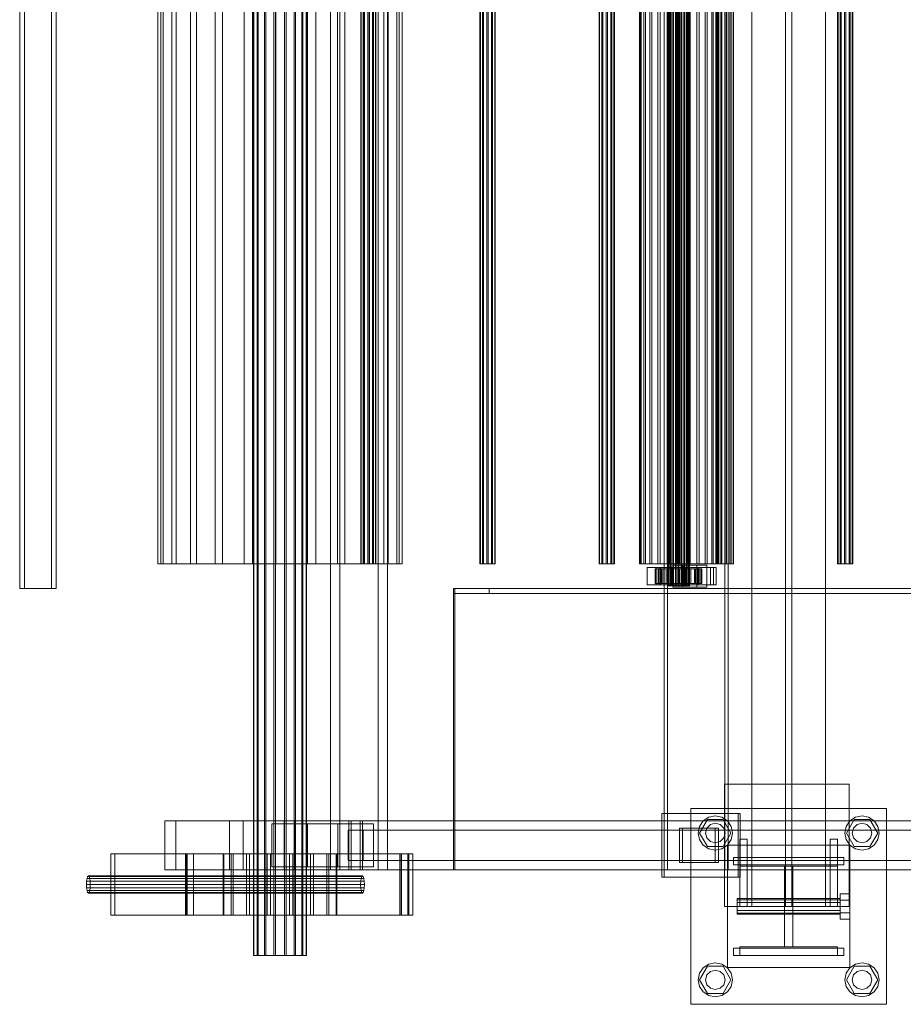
# Model space of a CAD drawing. Header units: millimetres. Extents: x -1970 to 61924, y -58230 to 6847.
# Tile 720 of 925: x 28850 to 29572, y -19610 to -18805. Entities that reach past the tile are written whole.
import ezdxf

# ---------------------------------------------------------------- set-up
doc = ezdxf.new("R2010")
doc.units = ezdxf.units.MM
doc.layers.add('superior_C03', color=7, linetype='Continuous', lineweight=0)

msp = doc.modelspace()

# ---------------------------------------------------------------- linework, layer by layer
at = {"layer": 'superior_C03'}
for p, q in [((29040.85, -16430), (29040.85, -19570)), ((29041.109, -16430), (29041.109, -19570)), ((29043.894, -16430), (29043.894, -19570)), ((29044.632, -16430), (29044.632, -19570)), ((29049.778, -16430), (29049.778, -19570)), ((29050.882, -16430), (29050.882, -19570)), ((29057.606, -16430), (29057.606, -19570)), ((29058.908, -16430), (29058.908, -19570)), ((29066.186, -16430), (29066.186, -19570)), ((29067.488, -16430), (29067.488, -19570)), ((29074.212, -16430), (29074.212, -19570)), ((29075.316, -16430), (29075.316, -19570)), ((29080.462, -16430), (29080.462, -19570)), ((29081.2, -16430), (29081.2, -19570)), ((29083.985, -19570), (29083.985, -16430)), ((29084.244, -16430), (29084.244, -19570)), ((29448.368, -16470), (29448.368, -19530)), ((29475.868, -16470), (29475.868, -19530)), ((29480.868, -19530), (29480.868, -16470)), ((29508.368, -19530), (29508.368, -16470)), ((29103.693, -16500), (29103.693, -19500)), ((29111.554, -19500), (29111.554, -16500)), ((29142.672, -19500), (29142.672, -16500)), ((29150.532, -16500), (29150.532, -19500)), ((29376.61, -16500), (29376.61, -19500)), ((29379.305, -19500), (29379.305, -16500)), ((29426.112, -19500), (29426.112, -16500)), ((29428.807, -16500), (29428.807, -19500)), ((28849.736, -19270), (28849.736, -16730)), ((28853.634, -16730), (28853.634, -19270)), ((28875.787, -16730), (28875.787, -19270)), ((28879.685, -19270), (28879.685, -16730)), ((29379.341, -19268), (29379.341, -16732)), ((29379.565, -19268), (29379.565, -16732)), ((29379.73, -19268), (29379.73, -16732)), ((29380.387, -19268), (29380.387, -16732)), ((29380.705, -19268), (29380.705, -16732)), ((29381.751, -19268), (29381.751, -16732)), ((29382.2, -19268), (29382.2, -16732)), ((29383.563, -19268), (29383.563, -16732)), ((29384.113, -19268), (29384.113, -16732)), ((29385.701, -19268), (29385.701, -16732)), ((29386.314, -19268), (29386.314, -16732)), ((29388.018, -19268), (29388.018, -16732)), ((29388.653, -19268), (29388.653, -16732)), ((29390.357, -19268), (29390.357, -16732)), ((29390.97, -19268), (29390.97, -16732)), ((29392.558, -19268), (29392.558, -16732)), ((29393.108, -19268), (29393.108, -16732)), ((29394.471, -19268), (29394.471, -16732)), ((29394.92, -19268), (29394.92, -16732)), ((29395.966, -19268), (29395.966, -16732)), ((29396.284, -19268), (29396.284, -16732)), ((29396.941, -19268), (29396.941, -16732)), ((29397.106, -16732), (29397.106, -19268)), ((29397.33, -19268), (29397.33, -16732)), ((28962.609, -16750), (28962.609, -19250)), ((28965.101, -16750), (28965.101, -19250)), ((28966.928, -16750), (28966.928, -19250)), ((28974.234, -16750), (28974.234, -19250)), ((28977.763, -16750), (28977.763, -19250)), ((28989.385, -16750), (28989.385, -19250)), ((28994.375, -16750), (28994.375, -19250)), ((29009.522, -16750), (29009.522, -19250)), ((29015.634, -16750), (29015.634, -19250)), ((29033.273, -16750), (29033.273, -19250)), ((29040.089, -16750), (29040.089, -19250)), ((29059.019, -16750), (29059.019, -19250)), ((29066.075, -16750), (29066.075, -19250)), ((29085.005, -16750), (29085.005, -19250)), ((29091.821, -16750), (29091.821, -19250)), ((29109.46, -16750), (29109.46, -19250)), ((29115.572, -16750), (29115.572, -19250)), ((29128.574, -16750), (29128.574, -19250)), ((29128.917, -16750), (29128.917, -19250)), ((29130.594, -16750), (29130.594, -19250)), ((29130.719, -16750), (29130.719, -19250)), ((29131.493, -16750), (29131.493, -19250)), ((29134.206, -16750), (29134.206, -19250)), ((29135.317, -16750), (29135.317, -19250)), ((29135.709, -16750), (29135.709, -19250)), ((29138.03, -16750), (29138.03, -19250)), ((29138.929, -16750), (29138.929, -19250)), ((29140.606, -16750), (29140.606, -19250)), ((29140.949, -19250), (29140.949, -16750)), ((29147.331, -16750), (29147.331, -19250)), ((29150.86, -16750), (29150.86, -19250)), ((29158.166, -16750), (29158.166, -19250)), ((29159.993, -19250), (29159.993, -16750)), ((29162.485, -16750), (29162.485, -19250)), ((29226.019, -16750), (29226.019, -19250)), ((29226.363, -16750), (29226.363, -19250)), ((29228.039, -16750), (29228.039, -19250)), ((29228.939, -16750), (29228.939, -19250)), ((29231.651, -16750), (29231.651, -19250)), ((29232.763, -16750), (29232.763, -19250)), ((29235.476, -16750), (29235.476, -19250)), ((29236.375, -16750), (29236.375, -19250)), ((29238.051, -16750), (29238.051, -19250)), ((29238.395, -19250), (29238.395, -16750)), ((29323.465, -16750), (29323.465, -19250)), ((29323.809, -16750), (29323.809, -19250)), ((29325.485, -16750), (29325.485, -19250)), ((29326.384, -16750), (29326.384, -19250)), ((29329.097, -16750), (29329.097, -19250)), ((29330.209, -16750), (29330.209, -19250)), ((29332.921, -16750), (29332.921, -19250)), ((29333.821, -16750), (29333.821, -19250)), ((29335.497, -16750), (29335.497, -19250)), ((29335.841, -19250), (29335.841, -16750)), ((29356.356, -19250), (29356.356, -16750)), ((29357.153, -19250), (29357.153, -16750)), ((29357.737, -19250), (29357.737, -16750)), ((29360.076, -19250), (29360.076, -16750)), ((29361.205, -19250), (29361.205, -16750)), ((29364.924, -19250), (29364.924, -16750)), ((29366.521, -19250), (29366.521, -16750)), ((29371.368, -19250), (29371.368, -16750)), ((29373.323, -19250), (29373.323, -16750)), ((29378.968, -19250), (29378.968, -16750)), ((29381.149, -19250), (29381.149, -16750)), ((29387.207, -19250), (29387.207, -16750)), ((29389.465, -19250), (29389.465, -16750)), ((29395.522, -19250), (29395.522, -16750)), ((29397.703, -19250), (29397.703, -16750)), ((29403.348, -19250), (29403.348, -16750)), ((29405.303, -19250), (29405.303, -16750)), ((29410.151, -19250), (29410.151, -16750)), ((29411.747, -19250), (29411.747, -16750)), ((29415.467, -19250), (29415.467, -16750)), ((29416.596, -19250), (29416.596, -16750)), ((29418.934, -19250), (29418.934, -16750)), ((29419.518, -16750), (29419.518, -19250)), ((29420.316, -19250), (29420.316, -16750)), ((29420.911, -16750), (29420.911, -19250)), ((29421.254, -16750), (29421.254, -19250)), ((29422.931, -16750), (29422.931, -19250)), ((29423.83, -16750), (29423.83, -19250)), ((29426.543, -16750), (29426.543, -19250)), ((29427.654, -16750), (29427.654, -19250)), ((29430.367, -16750), (29430.367, -19250)), ((29431.266, -16750), (29431.266, -19250)), ((29432.943, -16750), (29432.943, -19250)), ((29433.286, -19250), (29433.286, -16750)), ((29518.356, -16750), (29518.356, -19250)), ((29518.7, -16750), (29518.7, -19250)), ((29520.376, -16750), (29520.376, -19250)), ((29521.276, -16750), (29521.276, -19250)), ((29523.988, -16750), (29523.988, -19250)), ((29525.1, -16750), (29525.1, -19250)), ((29527.813, -16750), (29527.813, -19250)), ((29528.712, -16750), (29528.712, -19250)), ((29530.388, -16750), (29530.388, -19250)), ((29530.732, -19250), (29530.732, -16750)), ((28966.928, -19250), (28962.609, -19250)), ((28962.609, -19250), (28965.101, -19250)), ((28965.101, -19250), (28974.234, -19250)), ((28977.763, -19250), (28966.928, -19250)), ((28974.234, -19250), (28989.385, -19250)), ((28994.375, -19250), (28977.763, -19250)), ((28989.385, -19250), (29009.522, -19250)), ((29015.634, -19250), (28994.375, -19250)), ((29009.522, -19250), (29033.273, -19250)), ((29040.089, -19250), (29015.634, -19250)), ((29033.273, -19250), (29059.019, -19250)), ((29066.075, -19250), (29040.089, -19250)), ((29059.019, -19250), (29085.005, -19250)), ((29091.821, -19250), (29066.075, -19250)), ((29085.005, -19250), (29109.46, -19250)), ((29115.572, -19250), (29091.821, -19250)), ((29109.46, -19250), (29130.719, -19250)), ((29135.709, -19250), (29115.572, -19250)), ((29128.917, -19250), (29128.574, -19250)), ((29128.574, -19250), (29130.594, -19250)), ((29131.493, -19250), (29128.917, -19250)), ((29130.594, -19250), (29134.206, -19250)), ((29130.719, -19250), (29147.331, -19250)), ((29135.317, -19250), (29131.493, -19250)), ((29134.206, -19250), (29138.03, -19250)), ((29138.929, -19250), (29135.317, -19250)), ((29150.86, -19250), (29135.709, -19250)), ((29138.03, -19250), (29140.606, -19250)), ((29140.949, -19250), (29138.929, -19250)), ((29140.606, -19250), (29140.949, -19250)), ((29147.331, -19250), (29158.166, -19250)), ((29159.993, -19250), (29150.86, -19250)), ((29158.166, -19250), (29162.485, -19250)), ((29162.485, -19250), (29159.993, -19250)), ((29226.363, -19250), (29226.019, -19250)), ((29226.019, -19250), (29228.039, -19250)), ((29228.939, -19250), (29226.363, -19250)), ((29228.039, -19250), (29231.651, -19250)), ((29232.763, -19250), (29228.939, -19250)), ((29231.651, -19250), (29235.476, -19250)), ((29236.375, -19250), (29232.763, -19250)), ((29235.476, -19250), (29238.051, -19250)), ((29238.395, -19250), (29236.375, -19250)), ((29238.051, -19250), (29238.395, -19250)), ((29323.809, -19250), (29323.465, -19250)), ((29323.465, -19250), (29325.485, -19250)), ((29326.384, -19250), (29323.809, -19250)), ((29325.485, -19250), (29329.097, -19250)), ((29330.209, -19250), (29326.384, -19250)), ((29329.097, -19250), (29332.921, -19250)), ((29333.821, -19250), (29330.209, -19250)), ((29332.921, -19250), (29335.497, -19250)), ((29335.841, -19250), (29333.821, -19250)), ((29335.497, -19250), (29335.841, -19250)), ((29357.153, -19250), (29356.356, -19250)), ((29356.356, -19250), (29357.737, -19250)), ((29360.076, -19250), (29357.153, -19250)), ((29357.737, -19250), (29361.205, -19250)), ((29364.924, -19250), (29360.076, -19250)), ((29361.205, -19250), (29366.521, -19250)), ((29372.451, -19253), (29362.707, -19253)), ((29362.707, -19253), (29362.707, -19267)), ((29373.486, -19253), (29362.707, -19253)), ((29371.368, -19250), (29364.924, -19250)), ((29366.521, -19250), (29373.323, -19250)), ((29370.168, -19254), (29369.347, -19254)), ((29369.347, -19254), (29379.341, -19254)), ((29369.347, -19266), (29369.347, -19254)), ((29369.347, -19254), (29369.821, -19254)), ((29369.821, -19254), (29379.565, -19254)), ((29369.821, -19266), (29369.821, -19254)), ((29369.821, -19254), (29371.556, -19254)), ((29416.888, -19253), (29370.114, -19253)), ((29370.114, -19253), (29370.114, -19267)), ((29372.36, -19253), (29370.114, -19253)), ((29372.227, -19254), (29370.168, -19254)), ((29370.168, -19254), (29379.73, -19254)), ((29370.168, -19266), (29370.168, -19254)), ((29378.968, -19250), (29371.368, -19250)), ((29371.556, -19254), (29380.387, -19254)), ((29371.556, -19266), (29371.556, -19254)), ((29371.556, -19254), (29374.435, -19254)), ((29375.383, -19254), (29372.227, -19254)), ((29372.227, -19254), (29380.705, -19254)), ((29372.227, -19266), (29372.227, -19254)), ((29372.36, -19267), (29372.36, -19253)), ((29372.36, -19253), (29419.134, -19253)), ((29372.451, -19267), (29372.451, -19253)), ((29372.451, -19253), (29383.231, -19253)), ((29373.323, -19250), (29381.149, -19250)), ((29373.486, -19267), (29373.486, -19253)), ((29373.486, -19253), (29383.231, -19253)), ((29374.435, -19254), (29381.751, -19254)), ((29374.435, -19266), (29374.435, -19254)), ((29374.435, -19254), (29378.261, -19254)), ((29379.422, -19254), (29375.383, -19254)), ((29375.383, -19254), (29382.2, -19254)), ((29375.383, -19266), (29375.383, -19254)), ((29378.261, -19254), (29383.563, -19254)), ((29378.261, -19266), (29378.261, -19254)), ((29378.261, -19254), (29382.774, -19254)), ((29387.207, -19250), (29378.968, -19250)), ((29379.341, -19254), (29379.73, -19254)), ((29379.341, -19254), (29379.341, -19266)), ((29379.565, -19254), (29379.341, -19254)), ((29384.069, -19254), (29379.422, -19254)), ((29379.422, -19254), (29384.113, -19254)), ((29379.422, -19266), (29379.422, -19254)), ((29379.565, -19254), (29379.565, -19266)), ((29380.387, -19254), (29379.565, -19254)), ((29379.73, -19254), (29380.705, -19254)), ((29379.73, -19254), (29379.73, -19266)), ((29380.387, -19254), (29380.387, -19266)), ((29381.751, -19254), (29380.387, -19254)), ((29380.705, -19254), (29382.2, -19254)), ((29380.705, -19254), (29380.705, -19266)), ((29381.149, -19250), (29389.465, -19250)), ((29381.751, -19254), (29381.751, -19266)), ((29383.563, -19254), (29381.751, -19254)), ((29382.2, -19254), (29384.113, -19254)), ((29382.2, -19254), (29382.2, -19266)), ((29382.774, -19254), (29385.701, -19254)), ((29382.774, -19266), (29382.774, -19254)), ((29382.774, -19254), (29387.665, -19254)), ((29383.231, -19253), (29383.231, -19267)), ((29383.563, -19254), (29383.563, -19266)), ((29385.701, -19254), (29383.563, -19254)), ((29403.245, -19251), (29383.756, -19251)), ((29383.756, -19251), (29383.756, -19269)), ((29391.841, -19251), (29383.756, -19251)), ((29389.006, -19254), (29384.069, -19254)), ((29384.069, -19254), (29386.314, -19254)), ((29384.069, -19266), (29384.069, -19254)), ((29384.113, -19254), (29386.314, -19254)), ((29384.113, -19254), (29384.113, -19266)), ((29385.701, -19254), (29385.701, -19266)), ((29388.018, -19254), (29385.701, -19254)), ((29386.314, -19254), (29388.653, -19254)), ((29386.314, -19254), (29386.314, -19266)), ((29395.522, -19250), (29387.207, -19250)), ((29387.665, -19254), (29388.018, -19254)), ((29387.665, -19266), (29387.665, -19254)), ((29387.665, -19254), (29392.603, -19254)), ((29388.018, -19254), (29388.018, -19266)), ((29390.357, -19254), (29388.018, -19254)), ((29389.006, -19254), (29388.653, -19254)), ((29388.653, -19254), (29390.97, -19254)), ((29388.653, -19254), (29388.653, -19266)), ((29393.898, -19254), (29389.006, -19254)), ((29389.006, -19266), (29389.006, -19254)), ((29389.465, -19250), (29397.703, -19250)), ((29392.603, -19254), (29390.357, -19254)), ((29390.357, -19254), (29390.357, -19266)), ((29392.558, -19254), (29390.357, -19254)), ((29393.898, -19254), (29390.97, -19254)), ((29390.97, -19254), (29393.108, -19254)), ((29390.97, -19254), (29390.97, -19266)), ((29391.841, -19269), (29391.841, -19251)), ((29391.841, -19251), (29411.33, -19251)), ((29397.249, -19254), (29392.558, -19254)), ((29392.558, -19254), (29392.558, -19266)), ((29394.471, -19254), (29392.558, -19254)), ((29392.603, -19266), (29392.603, -19254)), ((29392.603, -19254), (29397.249, -19254)), ((29398.41, -19254), (29393.108, -19254)), ((29393.108, -19254), (29394.92, -19254)), ((29393.108, -19254), (29393.108, -19266)), ((29403.634, -19253), (29393.889, -19253)), ((29393.889, -19253), (29393.889, -19267)), ((29404.669, -19253), (29393.889, -19253)), ((29398.41, -19254), (29393.898, -19254)), ((29393.898, -19266), (29393.898, -19254)), ((29401.288, -19254), (29394.471, -19254)), ((29394.471, -19254), (29394.471, -19266)), ((29395.966, -19254), (29394.471, -19254)), ((29402.236, -19254), (29394.92, -19254)), ((29394.92, -19254), (29396.284, -19254)), ((29394.92, -19254), (29394.92, -19266)), ((29403.348, -19250), (29395.522, -19250)), ((29404.445, -19254), (29395.966, -19254)), ((29395.966, -19254), (29395.966, -19266)), ((29396.941, -19254), (29395.966, -19254)), ((29405.115, -19254), (29396.284, -19254)), ((29396.284, -19254), (29397.106, -19254)), ((29396.284, -19254), (29396.284, -19266)), ((29406.503, -19254), (29396.941, -19254)), ((29396.941, -19254), (29396.941, -19266)), ((29397.33, -19254), (29396.941, -19254)), ((29397.106, -19254), (29406.85, -19254)), ((29397.106, -19266), (29397.106, -19254)), ((29397.106, -19254), (29397.33, -19254)), ((29397.249, -19266), (29397.249, -19254)), ((29397.249, -19254), (29401.288, -19254)), ((29407.324, -19254), (29397.33, -19254)), ((29397.33, -19254), (29397.33, -19266)), ((29397.703, -19250), (29405.303, -19250)), ((29402.236, -19254), (29398.41, -19254)), ((29398.41, -19266), (29398.41, -19254)), ((29401.288, -19266), (29401.288, -19254)), ((29401.288, -19254), (29404.445, -19254)), ((29405.115, -19254), (29402.236, -19254)), ((29402.236, -19266), (29402.236, -19254)), ((29403.245, -19269), (29403.245, -19251)), ((29403.245, -19251), (29411.33, -19251)), ((29410.151, -19250), (29403.348, -19250)), ((29403.634, -19267), (29403.634, -19253)), ((29403.634, -19253), (29414.414, -19253)), ((29404.445, -19266), (29404.445, -19254)), ((29404.445, -19254), (29406.503, -19254)), ((29404.669, -19267), (29404.669, -19253)), ((29404.669, -19253), (29414.414, -19253)), ((29406.85, -19254), (29405.115, -19254)), ((29405.115, -19266), (29405.115, -19254)), ((29405.303, -19250), (29411.747, -19250)), ((29406.503, -19266), (29406.503, -19254)), ((29406.503, -19254), (29407.324, -19254)), ((29406.85, -19254), (29406.85, -19266)), ((29407.324, -19254), (29406.85, -19254)), ((29407.324, -19266), (29407.324, -19254)), ((29415.467, -19250), (29410.151, -19250)), ((29411.33, -19251), (29411.33, -19269)), ((29411.747, -19250), (29416.596, -19250)), ((29414.414, -19253), (29414.414, -19267)), ((29418.934, -19250), (29415.467, -19250)), ((29416.596, -19250), (29419.518, -19250)), ((29416.888, -19267), (29416.888, -19253)), ((29416.888, -19253), (29419.134, -19253)), ((29420.316, -19250), (29418.934, -19250)), ((29419.134, -19253), (29419.134, -19267)), ((29419.518, -19250), (29420.316, -19250)), ((29421.254, -19250), (29420.911, -19250)), ((29420.911, -19250), (29422.931, -19250)), ((29423.83, -19250), (29421.254, -19250)), ((29422.931, -19250), (29426.543, -19250)), ((29427.654, -19250), (29423.83, -19250)), ((29426.543, -19250), (29430.367, -19250)), ((29431.266, -19250), (29427.654, -19250)), ((29430.367, -19250), (29432.943, -19250)), ((29433.286, -19250), (29431.266, -19250)), ((29432.943, -19250), (29433.286, -19250)), ((29518.7, -19250), (29518.356, -19250)), ((29518.356, -19250), (29520.376, -19250)), ((29521.276, -19250), (29518.7, -19250)), ((29520.376, -19250), (29523.988, -19250)), ((29525.1, -19250), (29521.276, -19250)), ((29523.988, -19250), (29527.813, -19250)), ((29528.712, -19250), (29525.1, -19250)), ((29527.813, -19250), (29530.388, -19250)), ((29530.732, -19250), (29528.712, -19250)), ((29530.388, -19250), (29530.732, -19250)), ((28875.787, -19270), (28849.736, -19270)), ((28849.736, -19270), (28853.634, -19270)), ((28853.634, -19270), (28879.685, -19270)), ((28879.685, -19270), (28875.787, -19270)), ((40313.243, -19270), (29204.438, -19270)), ((29204.438, -19270), (29233.633, -19270)), ((29204.438, -19274), (29204.438, -19270)), ((29204.438, -19270), (29204.438, -19500)), ((29205.337, -19270), (29204.438, -19270)), ((29205.337, -19500), (29205.337, -19270)), ((29205.337, -19270), (40314.141, -19270)), ((29233.633, -19270), (40342.437, -19270)), ((29233.633, -19270), (29233.633, -19274)), ((29362.707, -19267), (29372.451, -19267)), ((29362.707, -19267), (29373.486, -19267)), ((29379.341, -19266), (29369.347, -19266)), ((29369.347, -19266), (29370.168, -19266)), ((29369.821, -19266), (29369.347, -19266)), ((29379.565, -19266), (29369.821, -19266)), ((29371.556, -19266), (29369.821, -19266)), ((29370.114, -19267), (29416.888, -19267)), ((29370.114, -19267), (29372.36, -19267)), ((29379.73, -19266), (29370.168, -19266)), ((29370.168, -19266), (29372.227, -19266)), ((29380.387, -19266), (29371.556, -19266)), ((29374.435, -19266), (29371.556, -19266)), ((29380.705, -19266), (29372.227, -19266)), ((29372.227, -19266), (29375.383, -19266)), ((29419.134, -19267), (29372.36, -19267)), ((29383.231, -19267), (29372.451, -19267)), ((29383.231, -19267), (29373.486, -19267)), ((29381.751, -19266), (29374.435, -19266)), ((29378.261, -19266), (29374.435, -19266)), ((29382.2, -19266), (29375.383, -19266)), ((29375.383, -19266), (29379.422, -19266)), ((29383.563, -19266), (29378.261, -19266)), ((29382.774, -19266), (29378.261, -19266)), ((29379.73, -19266), (29379.341, -19266)), ((29379.341, -19266), (29379.565, -19266)), ((29379.565, -19268), (29379.341, -19268)), ((29379.341, -19268), (29379.73, -19268)), ((29384.113, -19266), (29379.422, -19266)), ((29379.422, -19266), (29384.069, -19266)), ((29379.565, -19266), (29380.387, -19266)), ((29380.387, -19268), (29379.565, -19268)), ((29380.705, -19266), (29379.73, -19266)), ((29379.73, -19268), (29380.705, -19268)), ((29380.387, -19266), (29381.751, -19266)), ((29381.751, -19268), (29380.387, -19268)), ((29382.2, -19266), (29380.705, -19266)), ((29380.705, -19268), (29382.2, -19268)), ((29381.751, -19266), (29383.563, -19266)), ((29383.563, -19268), (29381.751, -19268)), ((29384.113, -19266), (29382.2, -19266)), ((29382.2, -19268), (29384.113, -19268)), ((29385.701, -19266), (29382.774, -19266)), ((29387.665, -19266), (29382.774, -19266)), ((29383.563, -19266), (29385.701, -19266)), ((29385.701, -19268), (29383.563, -19268)), ((29383.756, -19269), (29403.245, -19269)), ((29391.841, -19269), (29383.756, -19269)), ((29386.314, -19266), (29384.069, -19266)), ((29384.069, -19266), (29389.006, -19266)), ((29386.314, -19266), (29384.113, -19266)), ((29384.113, -19268), (29386.314, -19268)), ((29385.701, -19266), (29388.018, -19266)), ((29388.018, -19268), (29385.701, -19268)), ((29388.653, -19266), (29386.314, -19266)), ((29386.314, -19268), (29388.653, -19268)), ((29388.018, -19266), (29387.665, -19266)), ((29392.603, -19266), (29387.665, -19266)), ((29388.018, -19266), (29390.357, -19266)), ((29390.357, -19268), (29388.018, -19268)), ((29390.97, -19266), (29388.653, -19266)), ((29388.653, -19266), (29389.006, -19266)), ((29388.653, -19268), (29390.97, -19268)), ((29389.006, -19266), (29393.898, -19266)), ((29390.357, -19266), (29392.603, -19266)), ((29390.357, -19266), (29392.558, -19266)), ((29392.558, -19268), (29390.357, -19268)), ((29393.108, -19266), (29390.97, -19266)), ((29390.97, -19266), (29393.898, -19266)), ((29390.97, -19268), (29393.108, -19268)), ((29411.33, -19269), (29391.841, -19269)), ((29392.558, -19266), (29397.249, -19266)), ((29392.558, -19266), (29394.471, -19266)), ((29394.471, -19268), (29392.558, -19268)), ((29397.249, -19266), (29392.603, -19266)), ((29394.92, -19266), (29393.108, -19266)), ((29393.108, -19266), (29398.41, -19266)), ((29393.108, -19268), (29394.92, -19268)), ((29393.889, -19267), (29403.634, -19267)), ((29393.889, -19267), (29404.669, -19267)), ((29393.898, -19266), (29398.41, -19266)), ((29394.471, -19266), (29401.288, -19266)), ((29394.471, -19266), (29395.966, -19266)), ((29395.966, -19268), (29394.471, -19268)), ((29396.284, -19266), (29394.92, -19266)), ((29394.92, -19266), (29402.236, -19266)), ((29394.92, -19268), (29396.284, -19268)), ((29395.966, -19266), (29404.445, -19266)), ((29395.966, -19266), (29396.941, -19266)), ((29396.941, -19268), (29395.966, -19268)), ((29397.106, -19266), (29396.284, -19266)), ((29396.284, -19266), (29405.115, -19266)), ((29396.284, -19268), (29397.106, -19268)), ((29396.941, -19266), (29406.503, -19266)), ((29396.941, -19266), (29397.33, -19266)), ((29397.33, -19268), (29396.941, -19268)), ((29406.85, -19266), (29397.106, -19266)), ((29397.33, -19266), (29397.106, -19266)), ((29397.106, -19268), (29397.33, -19268)), ((29401.288, -19266), (29397.249, -19266)), ((29397.33, -19266), (29407.324, -19266)), ((29398.41, -19266), (29402.236, -19266)), ((29404.445, -19266), (29401.288, -19266)), ((29402.236, -19266), (29405.115, -19266)), ((29411.33, -19269), (29403.245, -19269)), ((29414.414, -19267), (29403.634, -19267)), ((29406.503, -19266), (29404.445, -19266)), ((29414.414, -19267), (29404.669, -19267)), ((29405.115, -19266), (29406.85, -19266)), ((29407.324, -19266), (29406.503, -19266)), ((29406.85, -19266), (29407.324, -19266)), ((29419.134, -19267), (29416.888, -19267)), ((29204.438, -19274), (40313.243, -19274)), ((29233.633, -19274), (29204.438, -19274)), ((40342.437, -19274), (29233.633, -19274)), ((29426.027, -19530), (29426.027, -19430)), ((29426.027, -19430), (29527.832, -19430)), ((29527.832, -19430), (29527.832, -19530)), ((29437.035, -19454), (29374.67, -19454)), ((29374.67, -19454), (29374.67, -19506)), ((29376.467, -19454), (29374.67, -19454)), ((29376.467, -19506), (29376.467, -19454)), ((29376.467, -19454), (29438.832, -19454)), ((29398.368, -19610), (29398.368, -19450)), ((29398.368, -19450), (29558.368, -19450)), ((29413.011, -19457.066), (29418.368, -19456)), ((29418.368, -19456), (29423.726, -19457.066)), ((29437.035, -19506), (29437.035, -19454)), ((29437.035, -19454), (29438.832, -19454)), ((29438.832, -19454), (29438.832, -19506)), ((29533.011, -19457.066), (29538.368, -19456)), ((29538.368, -19456), (29543.726, -19457.066)), ((29558.368, -19450), (29558.368, -19610)), ((28968.47, -19460), (28977.453, -19460)), ((28968.47, -19500), (28968.47, -19460)), ((29065.916, -19460), (28968.47, -19460)), ((28977.453, -19460), (28977.453, -19500)), ((28977.453, -19460), (29074.899, -19460)), ((29021.245, -19460), (29032.474, -19460)), ((29021.245, -19500), (29021.245, -19460)), ((29118.691, -19460), (29021.245, -19460)), ((29032.474, -19460), (29032.474, -19500)), ((29032.474, -19460), (29129.92, -19460)), ((29085.024, -19462.5), (29055.79, -19462.5)), ((29055.79, -19462.5), (29055.79, -19497.5)), ((29109.689, -19462.5), (29055.79, -19462.5)), ((29065.916, -19460), (29074.899, -19460)), ((29065.916, -19500), (29065.916, -19460)), ((30235.263, -19460), (29065.916, -19460)), ((29074.899, -19460), (29074.899, -19500)), ((29074.899, -19460), (30244.247, -19460)), ((29085.024, -19497.5), (29085.024, -19462.5)), ((29085.024, -19462.5), (29138.922, -19462.5)), ((29109.689, -19497.5), (29109.689, -19462.5)), ((29109.689, -19462.5), (29138.922, -19462.5)), ((29118.691, -19460), (29118.691, -19500)), ((29129.92, -19460), (29118.691, -19460)), ((29120.611, -19460), (29128, -19460)), ((29120.611, -19500), (29120.611, -19460)), ((30311.069, -19460), (29120.611, -19460)), ((29128, -19460), (29128, -19500)), ((29128, -19460), (30318.458, -19460)), ((29129.92, -19500), (29129.92, -19460)), ((29138.922, -19462.5), (29138.922, -19497.5)), ((29404.368, -19470), (29405.434, -19464.642)), ((29405.434, -19464.642), (29408.469, -19460.101)), ((29405.568, -19470), (29411.968, -19458.915)), ((29408.469, -19460.101), (29413.011, -19457.066)), ((29411.44, -19466), (29414.368, -19463.072)), ((29411.968, -19458.915), (29424.768, -19458.915)), ((29414.368, -19463.072), (29418.368, -19462)), ((29418.368, -19462), (29422.368, -19463.072)), ((29422.368, -19463.072), (29425.296, -19466)), ((29423.726, -19457.066), (29428.268, -19460.101)), ((29424.768, -19458.915), (29431.168, -19470)), ((29428.268, -19460.101), (29431.303, -19464.642)), ((29431.303, -19464.642), (29432.368, -19470)), ((29524.368, -19470), (29525.434, -19464.642)), ((29525.434, -19464.642), (29528.469, -19460.101)), ((29525.568, -19470), (29531.968, -19458.915)), ((29528.469, -19460.101), (29533.011, -19457.066)), ((29531.44, -19466), (29534.368, -19463.072)), ((29531.968, -19458.915), (29544.768, -19458.915)), ((29534.368, -19463.072), (29538.368, -19462)), ((29538.368, -19462), (29542.368, -19463.072)), ((29542.368, -19463.072), (29545.296, -19466)), ((29543.726, -19457.066), (29548.268, -19460.101)), ((29544.768, -19458.915), (29551.168, -19470)), ((29548.268, -19460.101), (29551.303, -19464.642)), ((29551.303, -19464.642), (29552.368, -19470)), ((29118.136, -19467.5), (29130.475, -19467.5)), ((29118.136, -19492.5), (29118.136, -19467.5)), ((30233.585, -19467.5), (29118.136, -19467.5)), ((29130.475, -19467.5), (29130.475, -19492.5)), ((29130.475, -19467.5), (30245.925, -19467.5)), ((29418.224, -19466), (29388.99, -19466)), ((29388.99, -19466), (29388.99, -19494)), ((29391.685, -19466), (29388.99, -19466)), ((29391.685, -19494), (29391.685, -19466)), ((29391.685, -19466), (29420.919, -19466)), ((29405.434, -19475.358), (29404.368, -19470)), ((29411.968, -19481.085), (29405.568, -19470)), ((29410.368, -19470), (29411.44, -19466)), ((29411.44, -19474), (29410.368, -19470)), ((29418.224, -19494), (29418.224, -19466)), ((29418.224, -19466), (29420.919, -19466)), ((29420.919, -19466), (29420.919, -19494)), ((29431.168, -19470), (29424.768, -19481.085)), ((29425.296, -19466), (29426.368, -19470)), ((29426.368, -19470), (29425.296, -19474)), ((29432.368, -19470), (29431.303, -19475.358)), ((29525.434, -19475.358), (29524.368, -19470)), ((29531.968, -19481.085), (29525.568, -19470)), ((29530.368, -19470), (29531.44, -19466)), ((29531.44, -19474), (29530.368, -19470)), ((29551.168, -19470), (29544.768, -19481.085)), ((29545.296, -19466), (29546.368, -19470)), ((29546.368, -19470), (29545.296, -19474)), ((29552.368, -19470), (29551.303, -19475.358)), ((29408.469, -19479.899), (29405.434, -19475.358)), ((29413.011, -19482.934), (29408.469, -19479.899)), ((29414.368, -19476.928), (29411.44, -19474)), ((29418.368, -19478), (29414.368, -19476.928)), ((29422.368, -19476.928), (29418.368, -19478)), ((29425.296, -19474), (29422.368, -19476.928)), ((29428.268, -19479.899), (29423.726, -19482.934)), ((29431.303, -19475.358), (29428.268, -19479.899)), ((29428.368, -19580), (29428.368, -19480)), ((29428.368, -19480), (29528.368, -19480)), ((29438.368, -19530), (29438.368, -19475)), ((29438.368, -19475), (29444.368, -19475)), ((29444.368, -19530), (29444.368, -19475)), ((29512.368, -19530), (29512.368, -19475)), ((29512.368, -19475), (29518.368, -19475)), ((29518.368, -19530), (29518.368, -19475)), ((29528.469, -19479.899), (29525.434, -19475.358)), ((29528.368, -19480), (29528.368, -19580)), ((29533.011, -19482.934), (29528.469, -19479.899)), ((29534.368, -19476.928), (29531.44, -19474)), ((29538.368, -19478), (29534.368, -19476.928)), ((29542.368, -19476.928), (29538.368, -19478)), ((29545.296, -19474), (29542.368, -19476.928)), ((29548.268, -19479.899), (29543.726, -19482.934)), ((29551.303, -19475.358), (29548.268, -19479.899)), ((29167.853, -19487), (28924.239, -19487)), ((28924.239, -19487), (28924.239, -19537)), ((28927.607, -19487), (28924.239, -19487)), ((28927.607, -19537), (28927.607, -19487)), ((28927.607, -19487), (29171.221, -19487)), ((29160.579, -19487), (28985.176, -19487)), ((28985.176, -19487), (28985.176, -19537)), ((28986.524, -19487), (28985.176, -19487)), ((29161.477, -19487), (28986.075, -19487)), ((28986.075, -19487), (28986.075, -19537)), ((28991.689, -19487), (28986.075, -19487)), ((28986.524, -19537), (28986.524, -19487)), ((28986.524, -19487), (29161.926, -19487)), ((28991.689, -19537), (28991.689, -19487)), ((28991.689, -19487), (29167.091, -19487)), ((29016.748, -19487), (29016.195, -19487)), ((29016.195, -19487), (29022.698, -19487)), ((29016.195, -19487), (29016.195, -19537)), ((29024.273, -19487), (29016.748, -19487)), ((29016.748, -19487), (29016.748, -19537)), ((29022.698, -19487), (29035.269, -19487)), ((29022.698, -19487), (29022.698, -19537)), ((29037.625, -19487), (29024.273, -19487)), ((29024.273, -19487), (29024.273, -19537)), ((29035.269, -19487), (29051.992, -19487)), ((29035.269, -19487), (29035.269, -19537)), ((29054.772, -19487), (29037.625, -19487)), ((29037.625, -19487), (29037.625, -19537)), ((29051.992, -19487), (29070.322, -19487)), ((29051.992, -19487), (29051.992, -19537)), ((29073.102, -19487), (29054.772, -19487)), ((29054.772, -19487), (29054.772, -19537)), ((29070.322, -19487), (29087.469, -19487)), ((29070.322, -19487), (29070.322, -19537)), ((29089.825, -19487), (29073.102, -19487)), ((29073.102, -19487), (29073.102, -19537)), ((29087.469, -19487), (29100.821, -19487)), ((29087.469, -19487), (29087.469, -19537)), ((29102.396, -19487), (29089.825, -19487)), ((29089.825, -19487), (29089.825, -19537)), ((29100.821, -19487), (29108.346, -19487)), ((29100.821, -19487), (29100.821, -19537)), ((29108.899, -19487), (29102.396, -19487)), ((29102.396, -19487), (29102.396, -19537)), ((29108.346, -19487), (29108.899, -19487)), ((29108.346, -19537), (29108.346, -19487)), ((29108.899, -19487), (29108.899, -19537)), ((29160.579, -19537), (29160.579, -19487)), ((29160.579, -19487), (29161.926, -19487)), ((29161.477, -19537), (29161.477, -19487)), ((29161.477, -19487), (29167.091, -19487)), ((29161.926, -19487), (29161.926, -19537)), ((29167.091, -19487), (29167.091, -19537)), ((29167.853, -19537), (29167.853, -19487)), ((29167.853, -19487), (29171.221, -19487)), ((29171.221, -19487), (29171.221, -19537)), ((29424.768, -19481.085), (29411.968, -19481.085)), ((29418.368, -19484), (29413.011, -19482.934)), ((29423.726, -19482.934), (29418.368, -19484)), ((29544.768, -19481.085), (29531.968, -19481.085)), ((29538.368, -19484), (29533.011, -19482.934)), ((29543.726, -19482.934), (29538.368, -19484)), ((29130.475, -19492.5), (29118.136, -19492.5)), ((29118.136, -19492.5), (30233.585, -19492.5)), ((29130.475, -19492.5), (30245.925, -19492.5)), ((29388.99, -19494), (29418.224, -19494)), ((29388.99, -19494), (29391.685, -19494)), ((29420.919, -19494), (29391.685, -19494)), ((29420.919, -19494), (29418.224, -19494)), ((29433.368, -19490), (29523.368, -19490)), ((29433.368, -19496), (29433.368, -19490)), ((29433.368, -19496), (29523.368, -19496)), ((29438.368, -19497), (29438.368, -19490)), ((29438.368, -19490), (29518.368, -19490)), ((29518.368, -19497), (29438.368, -19497)), ((29474.868, -19563), (29474.868, -19497)), ((29474.868, -19497), (29481.868, -19497)), ((29481.868, -19497), (29481.868, -19563)), ((29518.368, -19490), (29518.368, -19497)), ((29523.368, -19496), (29523.368, -19490)), ((28905.271, -19505.533), (28905.872, -19505)), ((28905.872, -19505), (28906.474, -19505.533)), ((29129.997, -19505), (28905.872, -19505)), ((28977.453, -19500), (28968.47, -19500)), ((28968.47, -19500), (29065.916, -19500)), ((28977.453, -19500), (29074.899, -19500)), ((29032.474, -19500), (29021.245, -19500)), ((29021.245, -19500), (29118.691, -19500)), ((29032.474, -19500), (29129.92, -19500)), ((29055.79, -19497.5), (29085.024, -19497.5)), ((29109.689, -19497.5), (29055.79, -19497.5)), ((29074.899, -19500), (29065.916, -19500)), ((29065.916, -19500), (30235.263, -19500)), ((29074.899, -19500), (30244.247, -19500)), ((29138.922, -19497.5), (29085.024, -19497.5)), ((29103.693, -19500), (29142.672, -19500)), ((29103.693, -19500), (29111.554, -19500)), ((29138.922, -19497.5), (29109.689, -19497.5)), ((29150.532, -19500), (29111.554, -19500)), ((29118.691, -19500), (29129.92, -19500)), ((29128, -19500), (29120.611, -19500)), ((29120.611, -19500), (30311.069, -19500)), ((29128, -19500), (30318.458, -19500)), ((29129.997, -19505), (29129.396, -19505.533)), ((29130.599, -19505.533), (29129.997, -19505)), ((29150.532, -19500), (29142.672, -19500)), ((29204.438, -19500), (40313.243, -19500)), ((29204.438, -19500), (29205.337, -19500)), ((40314.141, -19500), (29205.337, -19500)), ((29376.61, -19500), (29426.112, -19500)), ((29376.61, -19500), (29379.305, -19500)), ((29428.807, -19500), (29379.305, -19500)), ((29428.807, -19500), (29426.112, -19500)), ((28904.3, -19512), (28904.42, -19509.321)), ((28904.42, -19514.679), (28904.3, -19512)), ((28904.3, -19512), (29128.425, -19512)), ((28904.42, -19509.321), (28904.761, -19507.05)), ((28904.42, -19509.321), (29128.545, -19509.321)), ((28904.761, -19507.05), (28905.271, -19505.533)), ((28904.761, -19507.05), (29128.886, -19507.05)), ((28905.271, -19505.533), (29129.396, -19505.533)), ((28906.474, -19505.533), (28906.984, -19507.05)), ((28906.474, -19505.533), (29130.599, -19505.533)), ((28906.984, -19507.05), (28907.325, -19509.321)), ((28906.984, -19507.05), (29131.109, -19507.05)), ((28907.325, -19509.321), (28907.444, -19512)), ((28907.325, -19509.321), (29131.45, -19509.321)), ((28907.444, -19512), (28907.325, -19514.679)), ((28907.444, -19512), (29131.569, -19512)), ((29128.545, -19509.321), (29128.425, -19512)), ((29128.425, -19512), (29128.545, -19514.679)), ((29128.886, -19507.05), (29128.545, -19509.321)), ((29129.396, -19505.533), (29128.886, -19507.05)), ((29131.109, -19507.05), (29130.599, -19505.533)), ((29131.45, -19509.321), (29131.109, -19507.05)), ((29131.569, -19512), (29131.45, -19509.321)), ((29131.45, -19514.679), (29131.569, -19512)), ((29374.67, -19506), (29437.035, -19506)), ((29374.67, -19506), (29376.467, -19506)), ((29438.832, -19506), (29376.467, -19506)), ((29438.832, -19506), (29437.035, -19506)), ((28904.761, -19516.95), (28904.42, -19514.679)), ((28904.42, -19514.679), (29128.545, -19514.679)), ((28905.271, -19518.467), (28904.761, -19516.95)), ((28904.761, -19516.95), (29128.886, -19516.95)), ((28905.872, -19519), (28905.271, -19518.467)), ((28905.271, -19518.467), (29129.396, -19518.467)), ((28906.474, -19518.467), (28905.872, -19519)), ((28905.872, -19519), (29129.997, -19519)), ((28906.984, -19516.95), (28906.474, -19518.467)), ((28906.474, -19518.467), (29130.599, -19518.467)), ((28907.325, -19514.679), (28906.984, -19516.95)), ((28906.984, -19516.95), (29131.109, -19516.95)), ((28907.325, -19514.679), (29131.45, -19514.679)), ((29128.545, -19514.679), (29128.886, -19516.95)), ((29128.886, -19516.95), (29129.396, -19518.467)), ((29129.396, -19518.467), (29129.997, -19519)), ((29129.997, -19519), (29130.599, -19518.467)), ((29130.599, -19518.467), (29131.109, -19516.95)), ((29131.109, -19516.95), (29131.45, -19514.679)), ((29520.368, -19524.8), (29520.368, -19519.6)), ((29528.368, -19519.6), (29520.368, -19519.6)), ((29528.368, -19519.6), (29528.368, -19524.8)), ((29436.368, -19524.457), (29436.368, -19523.6)), ((29520.368, -19523.6), (29436.368, -19523.6)), ((29436.368, -19524.457), (29436.368, -19526.8)), ((29436.368, -19524.457), (29520.368, -19524.457)), ((29436.368, -19526.8), (29436.368, -19530)), ((29436.368, -19526.8), (29520.368, -19526.8)), ((29520.368, -19523.6), (29520.368, -19524.457)), ((29520.368, -19524.457), (29520.368, -19526.8)), ((29520.368, -19524.8), (29520.368, -19535.2)), ((29520.368, -19524.8), (29528.368, -19524.8)), ((29520.368, -19526.8), (29520.368, -19530)), ((29528.368, -19524.8), (29528.368, -19535.2)), ((28924.239, -19537), (29167.853, -19537)), ((28924.239, -19537), (28927.607, -19537)), ((29171.221, -19537), (28927.607, -19537)), ((28985.176, -19537), (29160.579, -19537)), ((28985.176, -19537), (28986.524, -19537)), ((28986.075, -19537), (29161.477, -19537)), ((28986.075, -19537), (28991.689, -19537)), ((29161.926, -19537), (28986.524, -19537)), ((29167.091, -19537), (28991.689, -19537)), ((29022.698, -19537), (29016.195, -19537)), ((29016.195, -19537), (29016.748, -19537)), ((29016.748, -19537), (29024.273, -19537)), ((29035.269, -19537), (29022.698, -19537)), ((29024.273, -19537), (29037.625, -19537)), ((29051.992, -19537), (29035.269, -19537)), ((29037.625, -19537), (29054.772, -19537)), ((29070.322, -19537), (29051.992, -19537)), ((29054.772, -19537), (29073.102, -19537)), ((29087.469, -19537), (29070.322, -19537)), ((29073.102, -19537), (29089.825, -19537)), ((29100.821, -19537), (29087.469, -19537)), ((29089.825, -19537), (29102.396, -19537)), ((29108.346, -19537), (29100.821, -19537)), ((29102.396, -19537), (29108.899, -19537)), ((29108.899, -19537), (29108.346, -19537)), ((29161.926, -19537), (29160.579, -19537)), ((29167.091, -19537), (29161.477, -19537)), ((29171.221, -19537), (29167.853, -19537)), ((29527.832, -19530), (29426.027, -19530)), ((29436.368, -19530), (29436.368, -19533.2)), ((29436.368, -19530), (29520.368, -19530)), ((29436.368, -19533.2), (29436.368, -19535.543)), ((29436.368, -19533.2), (29520.368, -19533.2)), ((29436.368, -19535.543), (29436.368, -19536.4)), ((29436.368, -19535.543), (29520.368, -19535.543)), ((29436.368, -19536.4), (29520.368, -19536.4)), ((29438.368, -19530), (29444.368, -19530)), ((29508.368, -19530), (29448.368, -19530)), ((29480.868, -19530), (29475.868, -19530)), ((29512.368, -19530), (29518.368, -19530)), ((29520.368, -19530), (29520.368, -19533.2)), ((29520.368, -19533.2), (29520.368, -19535.543)), ((29520.368, -19535.2), (29520.368, -19540.4)), ((29520.368, -19535.2), (29528.368, -19535.2)), ((29520.368, -19535.543), (29520.368, -19536.4)), ((29528.368, -19535.2), (29528.368, -19540.4)), ((29520.368, -19540.4), (29528.368, -19540.4)), ((29433.368, -19564), (29523.368, -19564)), ((29433.368, -19570), (29433.368, -19564)), ((29438.368, -19570), (29438.368, -19563)), ((29438.368, -19563), (29518.368, -19563)), ((29481.868, -19563), (29474.868, -19563)), ((29518.368, -19563), (29518.368, -19570)), ((29523.368, -19570), (29523.368, -19564)), ((29043.894, -19570), (29040.85, -19570)), ((29040.85, -19570), (29041.109, -19570)), ((29041.109, -19570), (29044.632, -19570)), ((29049.778, -19570), (29043.894, -19570)), ((29044.632, -19570), (29050.882, -19570)), ((29057.606, -19570), (29049.778, -19570)), ((29050.882, -19570), (29058.908, -19570)), ((29066.186, -19570), (29057.606, -19570)), ((29058.908, -19570), (29067.488, -19570)), ((29074.212, -19570), (29066.186, -19570)), ((29067.488, -19570), (29075.316, -19570)), ((29080.462, -19570), (29074.212, -19570)), ((29075.316, -19570), (29081.2, -19570)), ((29083.985, -19570), (29080.462, -19570)), ((29081.2, -19570), (29084.244, -19570)), ((29084.244, -19570), (29083.985, -19570)), ((29408.469, -19580.101), (29413.011, -19577.066)), ((29413.011, -19577.066), (29418.368, -19576)), ((29418.368, -19576), (29423.726, -19577.066)), ((29423.726, -19577.066), (29428.268, -19580.101)), ((29433.368, -19570), (29523.368, -19570)), ((29518.368, -19570), (29438.368, -19570)), ((29528.469, -19580.101), (29533.011, -19577.066)), ((29533.011, -19577.066), (29538.368, -19576)), ((29538.368, -19576), (29543.726, -19577.066)), ((29543.726, -19577.066), (29548.268, -19580.101)), ((29404.368, -19590), (29405.434, -19584.642)), ((29405.434, -19584.642), (29408.469, -19580.101)), ((29405.568, -19590), (29411.968, -19578.915)), ((29411.44, -19586), (29414.368, -19583.072)), ((29411.968, -19578.915), (29424.768, -19578.915)), ((29414.368, -19583.072), (29418.368, -19582)), ((29418.368, -19582), (29422.368, -19583.072)), ((29422.368, -19583.072), (29425.296, -19586)), ((29424.768, -19578.915), (29431.168, -19590)), ((29428.268, -19580.101), (29431.303, -19584.642)), ((29528.368, -19580), (29428.368, -19580)), ((29431.303, -19584.642), (29432.368, -19590)), ((29524.368, -19590), (29525.434, -19584.642)), ((29525.434, -19584.642), (29528.469, -19580.101)), ((29525.568, -19590), (29531.968, -19578.915)), ((29531.44, -19586), (29534.368, -19583.072)), ((29531.968, -19578.915), (29544.768, -19578.915)), ((29534.368, -19583.072), (29538.368, -19582)), ((29538.368, -19582), (29542.368, -19583.072)), ((29542.368, -19583.072), (29545.296, -19586)), ((29544.768, -19578.915), (29551.168, -19590)), ((29548.268, -19580.101), (29551.303, -19584.642)), ((29551.303, -19584.642), (29552.368, -19590)), ((29405.434, -19595.358), (29404.368, -19590)), ((29411.968, -19601.085), (29405.568, -19590)), ((29410.368, -19590), (29411.44, -19586)), ((29411.44, -19594), (29410.368, -19590)), ((29431.168, -19590), (29424.768, -19601.085)), ((29425.296, -19586), (29426.368, -19590)), ((29426.368, -19590), (29425.296, -19594)), ((29432.368, -19590), (29431.303, -19595.358)), ((29525.434, -19595.358), (29524.368, -19590)), ((29531.968, -19601.085), (29525.568, -19590)), ((29530.368, -19590), (29531.44, -19586)), ((29531.44, -19594), (29530.368, -19590)), ((29551.168, -19590), (29544.768, -19601.085)), ((29545.296, -19586), (29546.368, -19590)), ((29546.368, -19590), (29545.296, -19594)), ((29552.368, -19590), (29551.303, -19595.358)), ((29408.469, -19599.899), (29405.434, -19595.358)), ((29413.011, -19602.934), (29408.469, -19599.899)), ((29414.368, -19596.928), (29411.44, -19594)), ((29424.768, -19601.085), (29411.968, -19601.085)), ((29418.368, -19598), (29414.368, -19596.928)), ((29422.368, -19596.928), (29418.368, -19598)), ((29425.296, -19594), (29422.368, -19596.928)), ((29428.268, -19599.899), (29423.726, -19602.934)), ((29431.303, -19595.358), (29428.268, -19599.899)), ((29528.469, -19599.899), (29525.434, -19595.358)), ((29533.011, -19602.934), (29528.469, -19599.899)), ((29534.368, -19596.928), (29531.44, -19594)), ((29544.768, -19601.085), (29531.968, -19601.085)), ((29538.368, -19598), (29534.368, -19596.928)), ((29542.368, -19596.928), (29538.368, -19598)), ((29545.296, -19594), (29542.368, -19596.928)), ((29548.268, -19599.899), (29543.726, -19602.934)), ((29551.303, -19595.358), (29548.268, -19599.899)), ((29418.368, -19604), (29413.011, -19602.934)), ((29423.726, -19602.934), (29418.368, -19604)), ((29538.368, -19604), (29533.011, -19602.934)), ((29543.726, -19602.934), (29538.368, -19604)), ((29558.368, -19610), (29398.368, -19610))]:
    msp.add_line(p, q, dxfattribs=at)

doc.saveas('drawing.dxf')
